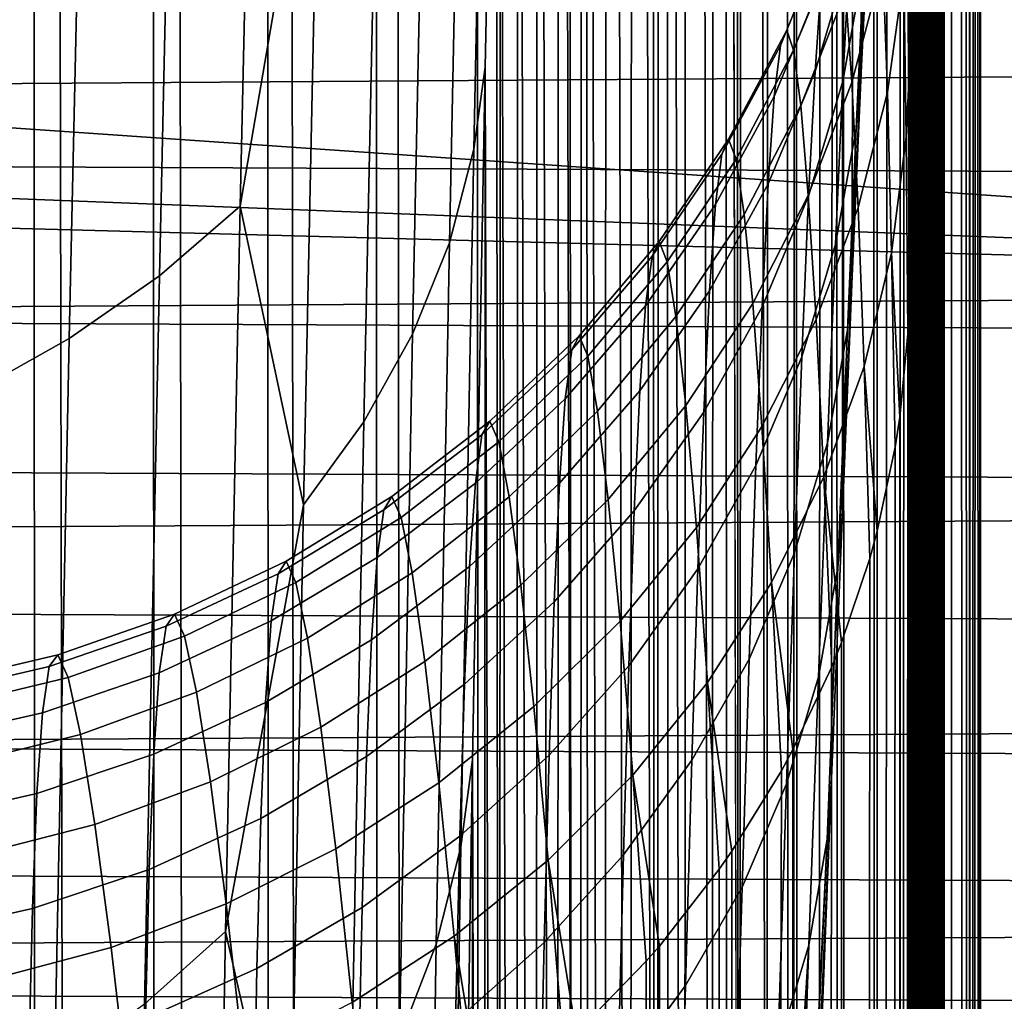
# Model space of a CAD drawing. Header units: metres. Extents: x -23 to 242, y -40 to 23.
# Tile 250 of 450: x 79.707 to 80.552, y -15.825 to -14.982. Entities that reach past the tile are written whole.
import ezdxf

# ---------------------------------------------------------------- set-up
doc = ezdxf.new("R2010")
doc.units = ezdxf.units.M
doc.layers.add('solid_10171013', color=7, linetype='CONTINUOUS')

msp = doc.modelspace()

# ---------------------------------------------------------------- linework, layer by layer
at = {"layer": 'solid_10171013'}
for points in [[(80.473358, -26.838505, 177.233963), (80.473633, 13.233708, 82.788597), (80.470436, -2.319833, 119.903572)], [(80.473358, -26.838505, 177.233963), (80.47403, -26.907482, 177.295883), (80.473633, 13.233708, 82.788597)], [(80.48716, -27.999712, 177.766479), (80.48838, -28.092628, 177.77417), (80.488602, 12.496004, 82.115112), (80.473633, 13.233708, 82.788597)], [(80.485947, -27.90748, 177.754532), (80.48716, -27.999712, 177.766479), (80.473633, 13.233708, 82.788597)], [(80.484756, -27.815712, 177.738281), (80.485947, -27.90748, 177.754532), (80.473633, 13.233708, 82.788597)], [(80.483589, -27.724918, 177.717834), (80.484756, -27.815712, 177.738281), (80.473633, 13.233708, 82.788597)], [(80.482452, -27.635296, 177.693207), (80.483589, -27.724918, 177.717834), (80.473633, 13.233708, 82.788597)], [(80.481339, -27.546728, 177.664398), (80.482452, -27.635296, 177.693207), (80.473633, 13.233708, 82.788597)], [(80.48027, -27.459793, 177.631622), (80.481339, -27.546728, 177.664398), (80.473633, 13.233708, 82.788597)], [(80.479233, -27.374546, 177.594849), (80.48027, -27.459793, 177.631622), (80.473633, 13.233708, 82.788597)], [(80.478241, -27.290997, 177.554123), (80.479233, -27.374546, 177.594849), (80.473633, 13.233708, 82.788597)], [(80.477295, -27.20966, 177.509705), (80.478241, -27.290997, 177.554123), (80.473633, 13.233708, 82.788597)], [(80.476395, -27.130451, 177.461548), (80.477295, -27.20966, 177.509705), (80.473633, 13.233708, 82.788597)], [(80.475548, -27.053511, 177.409744), (80.476395, -27.130451, 177.461548), (80.473633, 13.233708, 82.788597)], [(80.474762, -26.979246, 177.354568), (80.475548, -27.053511, 177.409744), (80.473633, 13.233708, 82.788597)], [(80.47403, -26.907482, 177.295883), (80.474762, -26.979246, 177.354568), (80.473633, 13.233708, 82.788597)], [(80.48838, -28.092628, 177.77417), (80.489616, -28.185862, 177.777573), (80.488602, 12.496004, 82.115112)], [(80.524033, -31.301031, 176.640488), (80.501549, 11.723962, 81.480972), (80.488602, 12.496004, 82.115112), (80.500587, -28.999277, 177.617523)], [(80.49942, -28.913687, 177.651596), (80.500587, -28.999277, 177.617523), (80.488602, 12.496004, 82.115112)], [(80.498245, -28.826687, 177.681656), (80.49942, -28.913687, 177.651596), (80.488602, 12.496004, 82.115112)], [(80.497047, -28.73827, 177.707733), (80.498245, -28.826687, 177.681656), (80.488602, 12.496004, 82.115112)], [(80.495827, -28.648184, 177.729889), (80.497047, -28.73827, 177.707733), (80.488602, 12.496004, 82.115112)], [(80.494591, -28.556852, 177.747986), (80.495827, -28.648184, 177.729889), (80.488602, 12.496004, 82.115112)], [(80.493355, -28.464931, 177.761795), (80.494591, -28.556852, 177.747986), (80.488602, 12.496004, 82.115112)], [(80.492111, -28.372154, 177.771347), (80.493355, -28.464931, 177.761795), (80.488602, 12.496004, 82.115112)], [(80.49086, -28.278942, 177.776627), (80.492111, -28.372154, 177.771347), (80.488602, 12.496004, 82.115112)], [(80.489616, -28.185862, 177.777573), (80.49086, -28.278942, 177.776627), (80.488602, 12.496004, 82.115112)], [(80.524033, -31.301031, 176.640488), (80.512329, 10.920298, 80.888245), (80.501549, 11.723962, 81.480972)], [(80.524033, -31.301031, 176.640488), (80.520821, 10.087074, 80.338394), (80.512329, 10.920298, 80.888245)], [(80.531853, -33.602879, 175.663422), (80.526939, 9.227629, 79.83358), (80.520821, 10.087074, 80.338394), (80.524033, -31.301031, 176.640488)], [(80.531853, -33.602879, 175.663422), (80.530624, 8.345956, 79.375381), (80.526939, 9.227629, 79.83358)], [(80.531853, -33.602879, 175.663422), (80.531853, 7.443428, 78.964386), (80.530624, 8.345956, 79.375381)], [(80.531853, -33.602879, 175.663422), (80.524033, -35.90472, 174.68634), (80.530624, 6.521384, 78.600861), (80.531853, 7.443428, 78.964386)], [(80.524033, -35.90472, 174.68634), (80.526947, 5.579792, 78.285049), (80.530624, 6.521384, 78.600861)], [(80.524033, -35.90472, 174.68634), (80.520836, 4.620024, 78.017525), (80.526947, 5.579792, 78.285049)], [(80.524033, -35.90472, 174.68634), (80.500587, -38.206478, 173.709305), (80.512344, 3.645974, 77.800095), (80.520836, 4.620024, 78.017525)], [(80.499428, -38.290234, 173.671509), (80.501572, 2.66151, 77.633659), (80.512344, 3.645974, 77.800095), (80.500587, -38.206478, 173.709305)], [(80.488403, -38.948109, 173.166931), (80.488632, 1.669143, 77.518715), (80.501572, 2.66151, 77.633659), (80.489639, -38.885769, 173.236282)], [(80.490875, -38.820438, 173.302505), (80.489639, -38.885769, 173.236282), (80.501572, 2.66151, 77.633659)], [(80.492126, -38.751904, 173.365799), (80.490875, -38.820438, 173.302505), (80.501572, 2.66151, 77.633659)], [(80.49337, -38.680618, 173.425797), (80.492126, -38.751904, 173.365799), (80.501572, 2.66151, 77.633659)], [(80.494606, -38.606903, 173.482224), (80.49337, -38.680618, 173.425797), (80.501572, 2.66151, 77.633659)], [(80.495834, -38.530533, 173.535233), (80.494606, -38.606903, 173.482224), (80.501572, 2.66151, 77.633659)], [(80.497055, -38.452137, 173.584518), (80.495834, -38.530533, 173.535233), (80.501572, 2.66151, 77.633659)], [(80.498253, -38.372116, 173.629913), (80.497055, -38.452137, 173.584518), (80.501572, 2.66151, 77.633659)], [(80.499428, -38.290234, 173.671509), (80.498253, -38.372116, 173.629913), (80.501572, 2.66151, 77.633659)], [(80.473366, -39.431545, 171.88974), (80.473671, 0.672311, 77.455803), (80.488632, 1.669143, 77.518715), (80.474037, -39.428116, 171.982407)], [(80.47477, -39.42041, 172.074829), (80.474037, -39.428116, 171.982407), (80.488632, 1.669143, 77.518715)], [(80.475563, -39.40844, 172.166626), (80.47477, -39.42041, 172.074829), (80.488632, 1.669143, 77.518715)], [(80.47641, -39.392189, 172.258026), (80.475563, -39.40844, 172.166626), (80.488632, 1.669143, 77.518715)], [(80.47731, -39.371738, 172.348511), (80.47641, -39.392189, 172.258026), (80.488632, 1.669143, 77.518715)], [(80.478256, -39.347092, 172.437912), (80.47731, -39.371738, 172.348511), (80.488632, 1.669143, 77.518715)], [(80.479248, -39.318253, 172.526337), (80.478256, -39.347092, 172.437912), (80.488632, 1.669143, 77.518715)], [(80.480286, -39.2854, 172.61322), (80.479248, -39.318253, 172.526337), (80.488632, 1.669143, 77.518715)], [(80.481361, -39.248531, 172.698486), (80.480286, -39.2854, 172.61322), (80.488632, 1.669143, 77.518715)], [(80.482475, -39.207676, 172.782135), (80.481361, -39.248531, 172.698486), (80.488632, 1.669143, 77.518715)], [(80.483612, -39.16309, 172.863632), (80.482475, -39.207676, 172.782135), (80.488632, 1.669143, 77.518715)], [(80.484779, -39.1147, 172.943054), (80.483612, -39.16309, 172.863632), (80.488632, 1.669143, 77.518715)], [(80.48597, -39.06263, 173.020264), (80.484779, -39.1147, 172.943054), (80.488632, 1.669143, 77.518715)], [(80.487175, -39.007149, 173.094818), (80.48597, -39.06263, 173.020264), (80.488632, 1.669143, 77.518715)], [(80.488403, -38.948109, 173.166931), (80.487175, -39.007149, 173.094818), (80.488632, 1.669143, 77.518715)], [(80.470169, -15.041309, 113.957146), (80.469368, -14.889658, 113.483879), (80.473671, 0.672311, 77.455803)], [(80.470436, -15.223736, 114.426491), (80.470169, -15.041309, 113.957146), (80.473671, 0.672311, 77.455803)], [(80.470436, -39.273312, 171.08374), (80.470436, -15.223736, 114.426491), (80.473671, 0.672311, 77.455803)], [(80.470474, -39.306992, 171.16835), (80.470436, -39.273312, 171.08374), (80.473671, 0.672311, 77.455803)], [(80.470581, -39.336723, 171.25441), (80.470474, -39.306992, 171.16835), (80.473671, 0.672311, 77.455803)], [(80.470764, -39.362507, 171.341904), (80.470581, -39.336723, 171.25441), (80.473671, 0.672311, 77.455803)], [(80.471024, -39.384434, 171.431107), (80.470764, -39.362507, 171.341904), (80.473671, 0.672311, 77.455803)], [(80.471352, -39.402355, 171.521591), (80.471024, -39.384434, 171.431107), (80.473671, 0.672311, 77.455803)], [(80.471748, -39.416016, 171.612717), (80.471352, -39.402355, 171.521591), (80.473671, 0.672311, 77.455803)], [(80.472221, -39.425461, 171.704742), (80.471748, -39.416016, 171.612717), (80.473671, 0.672311, 77.455803)], [(80.472763, -39.430664, 171.797272), (80.472221, -39.425461, 171.704742), (80.473671, 0.672311, 77.455803)], [(80.473366, -39.431545, 171.88974), (80.472763, -39.430664, 171.797272), (80.473671, 0.672311, 77.455803)], [(80.4133, -15.404615, 107.868614), (80.418396, -2.317938, 77.57959), (80.438362, -1.323509, 77.486214), (80.421829, -15.202173, 108.305214)], [(80.429558, -15.027702, 108.752167), (80.421829, -15.202173, 108.305214), (80.438362, -1.323509, 77.486214)], [(80.436508, -14.881568, 109.208), (80.429558, -15.027702, 108.752167), (80.438362, -1.323509, 77.486214)], [(79.612473, -1.42477, 120.283501), (79.660095, -25.481823, 176.937881), (79.722046, -25.494719, 176.932404), (79.716583, -1.443744, 120.275452)], [(79.716583, -1.443744, 120.275452), (79.761795, -25.505035, 176.928024), (79.82515, -25.524942, 176.919571), (79.817924, -1.472767, 120.26313)], [(79.716583, -1.443744, 120.275452), (79.722046, -25.494719, 176.932404), (79.761795, -25.505035, 176.928024)], [(79.817924, -1.472767, 120.26313), (79.82515, -25.524942, 176.919571), (79.860291, -25.537916, 176.914062), (79.82515, -1.475259, 120.26207)], [(79.82515, -1.475259, 120.26207), (79.860291, -25.537916, 176.914062), (79.924095, -25.565245, 176.902466), (79.915352, -1.511513, 120.246681)], [(79.915352, -1.511513, 120.246681), (79.924095, -25.565245, 176.902466), (79.954514, -25.580105, 176.896164), (79.924095, -1.515561, 120.244965)], [(79.924095, -1.515561, 120.244965), (79.954514, -25.580105, 176.896164), (80.017738, -25.615152, 176.881287), (80.007767, -1.559545, 120.226295)], [(80.007767, -1.559545, 120.226295), (80.017738, -25.615152, 176.881287), (80.043427, -25.631134, 176.874496), (80.017738, -1.565468, 120.223778)], [(80.017738, -1.565468, 120.223778), (80.043427, -25.631134, 176.874496), (80.104973, -25.67408, 176.856277), (80.094131, -1.616322, 120.202194)], [(80.094131, -1.616322, 120.202194), (80.104973, -25.67408, 176.856277), (80.126045, -25.690449, 176.849319), (80.104973, -1.624396, 120.198769)], [(80.104973, -1.624396, 120.198769), (80.126045, -25.690449, 176.849319), (80.184784, -25.741339, 176.827728), (80.173477, -1.681206, 120.174652)], [(80.173477, -1.681206, 120.174652), (80.184784, -25.741339, 176.827728), (80.201469, -25.757395, 176.820908), (80.184784, -1.691656, 120.170219)], [(80.184784, -1.691656, 120.170219), (80.201469, -25.757395, 176.820908), (80.256226, -25.816143, 176.795975), (80.244904, -1.753464, 120.143982)], [(80.244904, -1.753464, 120.143982), (80.256226, -25.816143, 176.795975), (80.268867, -25.831238, 176.789566), (80.256233, -1.766459, 120.138466)], [(80.256233, -1.766459, 120.138466), (80.268867, -25.831238, 176.789566), (80.318474, -25.897614, 176.761383), (80.30761, -1.832284, 120.110519)], [(80.30761, -1.832284, 120.110519), (80.318474, -25.897614, 176.761383), (80.327507, -25.911167, 176.75563), (80.318474, -1.847931, 120.103882)], [(80.318474, -1.847931, 120.103882), (80.327507, -25.911167, 176.75563), (80.370796, -25.9848, 176.72438), (80.360886, -1.916777, 120.074661)], [(80.360886, -1.916777, 120.074661), (80.370796, -25.9848, 176.72438), (80.37674, -25.996304, 176.719498), (80.370796, -1.935116, 120.066872)], [(80.370796, -1.935116, 120.066872), (80.37674, -25.996304, 176.719498), (80.412575, -26.076677, 176.685379), (80.404137, -2.005991, 120.036789)], [(80.404137, -2.005991, 120.036789), (80.412575, -26.076677, 176.685379), (80.416016, -26.085716, 176.681549), (80.412575, -2.026994, 120.02787)], [(80.412575, -2.026994, 120.02787), (80.416016, -26.085716, 176.681549), (80.443329, -26.172174, 176.644836), (80.436867, -2.098923, 119.997345)], [(80.443329, -2.12249, 119.987335), (80.436867, -2.098923, 119.997345), (80.443329, -26.172174, 176.644836)], [(80.458717, -2.194524, 119.956764), (80.443329, -2.12249, 119.987335), (80.443329, -26.172174, 176.644836), (80.444923, -26.178421, 176.642197)], [(80.462692, -2.220486, 119.94574), (80.458717, -2.194524, 119.956764), (80.444923, -26.178421, 176.642197), (80.463127, -26.273401, 176.601868)], [(80.469437, -2.291718, 119.915504), (80.462692, -2.220486, 119.94574), (80.463127, -26.273401, 176.601868)], [(80.463127, -26.273401, 176.601868), (80.470436, -26.369516, 176.561081), (80.470436, -2.319833, 119.903572), (80.469437, -2.291718, 119.915504)], [(80.393791, -15.888473, 107.036148), (80.397171, -3.305699, 77.724709), (80.418396, -2.317938, 77.57959), (80.403969, -15.633412, 107.445526)], [(80.4133, -15.404615, 107.868614), (80.403969, -15.633412, 107.445526), (80.418396, -2.317938, 77.57959)], [(80.470474, -26.406893, 176.64389), (80.470436, -2.319833, 119.903572), (80.470436, -26.369516, 176.561081)], [(80.472755, -26.772686, 177.169098), (80.473358, -26.838505, 177.233963), (80.470436, -2.319833, 119.903572)], [(80.472214, -26.709829, 177.101105), (80.472755, -26.772686, 177.169098), (80.470436, -2.319833, 119.903572)], [(80.471748, -26.650282, 177.030411), (80.472214, -26.709829, 177.101105), (80.470436, -2.319833, 119.903572)], [(80.471344, -26.594322, 176.957352), (80.471748, -26.650282, 177.030411), (80.470436, -2.319833, 119.903572)], [(80.471024, -26.541796, 176.881699), (80.471344, -26.594322, 176.957352), (80.470436, -2.319833, 119.903572)], [(80.470764, -26.492977, 176.804077), (80.471024, -26.541796, 176.881699), (80.470436, -2.319833, 119.903572)], [(80.470581, -26.448044, 176.724884), (80.470764, -26.492977, 176.804077), (80.470436, -2.319833, 119.903572)], [(80.470474, -26.406893, 176.64389), (80.470581, -26.448044, 176.724884), (80.470436, -2.319833, 119.903572)], [(80.371574, -16.416447, 106.197578), (80.374931, -4.284589, 77.921211), (80.397171, -3.305699, 77.724709), (80.393791, -15.888473, 107.036148)], [(80.348595, -16.900896, 105.331238), (80.351898, -5.251862, 78.168663), (80.374931, -4.284589, 77.921211), (80.371574, -16.416447, 106.197578)], [(80.348595, -16.900896, 105.331238), (80.328362, -6.204229, 78.466103), (80.351898, -5.251862, 78.168663)], [(80.32505, -17.341007, 104.438385), (80.30455, -7.139632, 78.812836), (80.328362, -6.204229, 78.466103)], [(80.348595, -16.900896, 105.331238), (80.32505, -17.341007, 104.438385), (80.328362, -6.204229, 78.466103)], [(80.301247, -17.734333, 103.522552), (80.280724, -8.055639, 79.208069), (80.30455, -7.139632, 78.812836)], [(80.32505, -17.341007, 104.438385), (80.301247, -17.734333, 103.522552), (80.30455, -7.139632, 78.812836)], [(80.277458, -18.079292, 102.587418), (80.257164, -8.949076, 79.650299), (80.280724, -8.055639, 79.208069)], [(80.301247, -17.734333, 103.522552), (80.277458, -18.079292, 102.587418), (80.280724, -8.055639, 79.208069)], [(80.253952, -18.374996, 101.63533), (80.234116, -9.817985, 80.138512), (80.257164, -8.949076, 79.650299)], [(80.277458, -18.079292, 102.587418), (80.253952, -18.374996, 101.63533), (80.257164, -8.949076, 79.650299)], [(80.231003, -18.62035, 100.66954), (80.21183, -10.660159, 80.671532), (80.234116, -9.817985, 80.138512)], [(80.253952, -18.374996, 101.63533), (80.231003, -18.62035, 100.66954), (80.234116, -9.817985, 80.138512)], [(80.208855, -18.814779, 99.692978), (80.190552, -11.472683, 81.247398), (80.21183, -10.660159, 80.671532)], [(80.231003, -18.62035, 100.66954), (80.208855, -18.814779, 99.692978), (80.21183, -10.660159, 80.671532)], [(80.187744, -18.957922, 98.707649), (80.170517, -12.253778, 81.864769), (80.190552, -11.472683, 81.247398)], [(80.208855, -18.814779, 99.692978), (80.187744, -18.957922, 98.707649), (80.190552, -11.472683, 81.247398)], [(80.167892, -19.049305, 97.716072), (80.151939, -13.001527, 82.522202), (80.170517, -12.253778, 81.864769)], [(80.187744, -18.957922, 98.707649), (80.167892, -19.049305, 97.716072), (80.170517, -12.253778, 81.864769)], [(80.149529, -19.088709, 96.721725), (80.135017, -13.713348, 83.217308), (80.151939, -13.001527, 82.522202)], [(80.167892, -19.049305, 97.716072), (80.149529, -19.088709, 96.721725), (80.151939, -13.001527, 82.522202)], [(77.699768, -13.155432, 278.610291), (77.525085, -14.146414, 278.324738), (80.900841, -15.028711, 278.676392), (81.462616, -14.142085, 279.021484)], [(80.132851, -19.076099, 95.726791), (80.119942, -14.387682, 83.948456), (80.135017, -13.713348, 83.217308)], [(80.149529, -19.088709, 96.721725), (80.132851, -19.076099, 95.726791), (80.135017, -13.713348, 83.217308)], [(77.525085, -14.146414, 278.324738), (79.198227, -15.040302, 278.369446), (80.900841, -15.028711, 278.676392)], [(80.110245, -14.453369, 83.865311), (80.119942, -14.387682, 83.948456), (80.106865, -15.022925, 84.713982), (80.096977, -15.093171, 84.634789)], [(80.118034, -19.011438, 94.733955), (80.106865, -15.022925, 84.713982), (80.119942, -14.387682, 83.948456)], [(80.132851, -19.076099, 95.726791), (80.118034, -19.011438, 94.733955), (80.119942, -14.387682, 83.948456)], [(80.075996, -15.173677, 84.571098), (80.089401, -14.530434, 83.797455), (80.110245, -14.453369, 83.865311), (80.096977, -15.093171, 84.634789)], [(79.827065, -15.201815, 83.889488), (79.841866, -14.53682, 83.129837), (79.911224, -14.479767, 83.1838), (79.896545, -15.142066, 83.940285)], [(79.896545, -15.142066, 83.940285), (79.911224, -14.479767, 83.1838), (79.964615, -14.745388, 83.606918)], [(80.044395, -15.251936, 84.50901), (80.057938, -14.605334, 83.731285), (80.089401, -14.530434, 83.797455), (80.075996, -15.173677, 84.571098)], [(79.749763, -15.255573, 83.843521), (79.764664, -14.588138, 83.081001), (79.841866, -14.53682, 83.129837), (79.827065, -15.201815, 83.889488)], [(79.665482, -15.302751, 83.80291), (79.680481, -14.633153, 83.037827), (79.764664, -14.588138, 83.081001), (79.749763, -15.255573, 83.843521)], [(80.00251, -15.327089, 84.449211), (80.01619, -14.677249, 83.667542), (80.057938, -14.605334, 83.731285), (80.044395, -15.251936, 84.50901)], [(79.950813, -15.39831, 84.392349), (79.964615, -14.745388, 83.606918), (80.01619, -14.677249, 83.667542), (80.00251, -15.327089, 84.449211)], [(79.896545, -15.142066, 83.940285), (79.964615, -14.745388, 83.606918), (79.950813, -15.39831, 84.392349)], [(80.419388, -14.926392, 109.922379), (80.413597, -15.034851, 109.43206), (80.43187, -14.933728, 109.405472), (80.437935, -14.823756, 109.902672)], [(80.452003, -15.044113, 113.410995), (80.448013, -14.935354, 112.919128), (80.463585, -14.832687, 112.941116), (80.466187, -14.94289, 113.439613)], [(80.395164, -14.950643, 110.430984), (80.38987, -15.026493, 109.941734), (80.419388, -14.926392, 109.922379), (80.424774, -14.849487, 110.418434)], [(80.421402, -15.035836, 112.897644), (80.416039, -14.957861, 112.407455), (80.443756, -14.856476, 112.422256), (80.448013, -14.935354, 112.919128)], [(80.42514, -15.075388, 108.9161), (80.429558, -15.027702, 108.752167), (80.436508, -14.881568, 109.208)], [(80.43187, -14.933728, 109.405472), (80.42514, -15.075388, 108.9161), (80.436508, -14.881568, 109.208)], [(80.466187, -14.94289, 113.439613), (80.469368, -14.889658, 113.483879), (80.470169, -15.041309, 113.957146), (80.46817, -15.08277, 113.93132)], [(80.365715, -14.990913, 111.417885), (80.360222, -15.004118, 110.929581), (80.400352, -14.906013, 110.923996), (80.405525, -14.892521, 111.418938)], [(80.371498, -15.008259, 111.906326), (80.365715, -14.990913, 111.417885), (80.405525, -14.892521, 111.418938), (80.410736, -14.909933, 111.913994)], [(80.360222, -15.004118, 110.929581), (80.354919, -15.0481, 110.443192), (80.395164, -14.950643, 110.430984), (80.400352, -14.906013, 110.923996)], [(80.377609, -15.055775, 112.393211), (80.371498, -15.008259, 111.906326), (80.410736, -14.909933, 111.913994), (80.416039, -14.957861, 112.407455)], [(80.38987, -15.026493, 109.941734), (80.384354, -15.133493, 109.458153), (80.413597, -15.034851, 109.43206), (80.419388, -14.926392, 109.922379)], [(80.413597, -15.034851, 109.43206), (80.407318, -15.17457, 108.94944), (80.42514, -15.075388, 108.9161), (80.43187, -14.933728, 109.405472)], [(80.42675, -15.143327, 113.382965), (80.421402, -15.035836, 112.897644), (80.448013, -14.935354, 112.919128), (80.452003, -15.044113, 113.410995)], [(80.455627, -15.182169, 113.896263), (80.452003, -15.044113, 113.410995), (80.466187, -14.94289, 113.439613), (80.46817, -15.08277, 113.93132)], [(80.354919, -15.0481, 110.443192), (80.349709, -15.122933, 109.960526), (80.38987, -15.026493, 109.941734), (80.395164, -14.950643, 110.430984)], [(80.384041, -15.133002, 112.876915), (80.377609, -15.055775, 112.393211), (80.416039, -14.957861, 112.407455), (80.421402, -15.035836, 112.897644)], [(78.185951, -15.101602, 261.345306), (78.240204, -14.961019, 261.034363), (81.017242, -14.973177, 261.553101), (80.963135, -15.113918, 261.863342)], [(80.315712, -15.084535, 111.416969), (80.309898, -15.097418, 110.93499), (80.360222, -15.004118, 110.929581), (80.365715, -14.990913, 111.417885)], [(80.322029, -15.10189, 111.899094), (80.315712, -15.084535, 111.416969), (80.365715, -14.990913, 111.417885), (80.371498, -15.008259, 111.906326)], [(80.309898, -15.097418, 110.93499), (80.304497, -15.140759, 110.454918), (80.354919, -15.0481, 110.443192), (80.360222, -15.004118, 110.929581)], [(80.328918, -15.149116, 112.379692), (80.322029, -15.10189, 111.899094), (80.371498, -15.008259, 111.906326), (80.377609, -15.055775, 112.393211)], [(80.096977, -15.093171, 84.634789), (80.106865, -15.022925, 84.713982), (80.095947, -15.616889, 85.511162), (80.085876, -15.691842, 85.436653)], [(80.105255, -18.895056, 93.746544), (80.095947, -15.616889, 85.511162), (80.106865, -15.022925, 84.713982)], [(80.118034, -19.011438, 94.733955), (80.105255, -18.895056, 93.746544), (80.106865, -15.022925, 84.713982)], [(80.349709, -15.122933, 109.960526), (80.34446, -15.228544, 109.483452), (80.384354, -15.133493, 109.458153), (80.38987, -15.026493, 109.941734)], [(81.738625, -15.21558, 278.762207), (80.900841, -15.028711, 278.676392), (79.198227, -15.040302, 278.369446)], [(80.384354, -15.133493, 109.458153), (80.378517, -15.271351, 108.982155), (80.407318, -15.17457, 108.94944), (80.413597, -15.034851, 109.43206)], [(80.417679, -15.248305, 108.436523), (80.421829, -15.202173, 108.305214), (80.429558, -15.027702, 108.752167)], [(80.42514, -15.075388, 108.9161), (80.417679, -15.248305, 108.436523), (80.429558, -15.027702, 108.752167)], [(81.738625, -15.21558, 278.762207), (79.198227, -15.040302, 278.369446), (77.544098, -15.050838, 278.070862)], [(80.390717, -15.239412, 113.35585), (80.384041, -15.133002, 112.876915), (80.421402, -15.035836, 112.897644), (80.42675, -15.143327, 113.382965)], [(80.469444, -15.251697, 114.414619), (80.46817, -15.08277, 113.93132), (80.470169, -15.041309, 113.957146), (80.470436, -15.223736, 114.426491)], [(81.738625, -15.21558, 278.762207), (77.544098, -15.050838, 278.070862), (75.933647, -15.060174, 277.779755)], [(80.304497, -15.140759, 110.454918), (80.299362, -15.214625, 109.978531), (80.349709, -15.122933, 109.960526), (80.354919, -15.0481, 110.443192)], [(80.431976, -15.279757, 113.861855), (80.42675, -15.143327, 113.382965), (80.452003, -15.044113, 113.410995), (80.455627, -15.182169, 113.896263)], [(81.738625, -15.21558, 278.762207), (75.933647, -15.060174, 277.779755), (75.138901, -15.256425, 277.568237)], [(80.336365, -15.225757, 112.857162), (80.328918, -15.149116, 112.379692), (80.377609, -15.055775, 112.393211), (80.384041, -15.133002, 112.876915)], [(80.407318, -15.17457, 108.94944), (80.400459, -15.34513, 108.476463), (80.417679, -15.248305, 108.436523), (80.42514, -15.075388, 108.9161)], [(80.256058, -15.172328, 111.416199), (80.249954, -15.184861, 110.940178), (80.309898, -15.097418, 110.93499), (80.315712, -15.084535, 111.416969)], [(80.262878, -15.189771, 111.89238), (80.256058, -15.172328, 111.416199), (80.315712, -15.084535, 111.416969), (80.322029, -15.10189, 111.899094)], [(80.462692, -15.323084, 114.384315), (80.455627, -15.182169, 113.896263), (80.46817, -15.08277, 113.93132), (80.469444, -15.251697, 114.414619)], [(80.064781, -15.775571, 85.377304), (80.075996, -15.173677, 84.571098), (80.096977, -15.093171, 84.634789), (80.085876, -15.691842, 85.436653)], [(78.131248, -15.235755, 261.658783), (78.185951, -15.101602, 261.345306), (80.963135, -15.113918, 261.863342), (80.908562, -15.248185, 262.176208)], [(80.249954, -15.184861, 110.940178), (80.244453, -15.227579, 110.466034), (80.304497, -15.140759, 110.454918), (80.309898, -15.097418, 110.93499)], [(80.2705, -15.23683, 112.36705), (80.262878, -15.189771, 111.89238), (80.322029, -15.10189, 111.899094), (80.328918, -15.149116, 112.379692)], [(80.299362, -15.214625, 109.978531), (80.294365, -15.318933, 109.507683), (80.34446, -15.228544, 109.483452), (80.349709, -15.122933, 109.960526)], [(80.344299, -15.331288, 113.329948), (80.336365, -15.225757, 112.857162), (80.384041, -15.133002, 112.876915), (80.390717, -15.239412, 113.35585)], [(80.34446, -15.228544, 109.483452), (80.339043, -15.364638, 109.01387), (80.378517, -15.271351, 108.982155), (80.384354, -15.133493, 109.458153)], [(79.814392, -15.827038, 84.68219), (79.827065, -15.201815, 83.889488), (79.896545, -15.142066, 83.940285), (79.883972, -15.76475, 84.729698)], [(79.883972, -15.76475, 84.729698), (79.896545, -15.142066, 83.940285), (79.950813, -15.39831, 84.392349)], [(80.244453, -15.227579, 110.466034), (80.239395, -15.300537, 109.995552), (80.299362, -15.214625, 109.978531), (80.304497, -15.140759, 110.454918)], [(80.397491, -15.374435, 113.828491), (80.390717, -15.239412, 113.35585), (80.42675, -15.143327, 113.382965), (80.431976, -15.279757, 113.861855)], [(80.278908, -15.313055, 112.838615), (80.2705, -15.23683, 112.36705), (80.328918, -15.149116, 112.379692), (80.336365, -15.225757, 112.857162)], [(80.033058, -15.856975, 85.319466), (80.044395, -15.251936, 84.50901), (80.075996, -15.173677, 84.571098), (80.064781, -15.775571, 85.377304)], [(80.187439, -15.253306, 111.415588), (80.181068, -15.265463, 110.945068), (80.249954, -15.184861, 110.940178), (80.256058, -15.172328, 111.416199)], [(80.194725, -15.270912, 111.886261), (80.187439, -15.253306, 111.415588), (80.256058, -15.172328, 111.416199), (80.262878, -15.189771, 111.89238)], [(80.378517, -15.271351, 108.982155), (80.372238, -15.43965, 108.515656), (80.400459, -15.34513, 108.476463), (80.407318, -15.17457, 108.94944)], [(80.181068, -15.265463, 110.945068), (80.175468, -15.30758, 110.476418), (80.244453, -15.227579, 110.466034), (80.249954, -15.184861, 110.940178)], [(80.443329, -15.42108, 114.34272), (80.431976, -15.279757, 113.861855), (80.455627, -15.182169, 113.896263), (80.45874, -15.348904, 114.37336)], [(80.462692, -15.323084, 114.384315), (80.45874, -15.348904, 114.37336), (80.455627, -15.182169, 113.896263)], [(80.203018, -15.317931, 112.355415), (80.194725, -15.270912, 111.886261), (80.262878, -15.189771, 111.89238), (80.2705, -15.23683, 112.36705)], [(79.737, -15.883098, 84.639229), (79.749763, -15.255573, 83.843521), (79.827065, -15.201815, 83.889488), (79.814392, -15.827038, 84.68219)], [(80.409409, -15.451891, 107.968597), (80.4133, -15.404615, 107.868614), (80.421829, -15.202173, 108.305214)], [(80.417679, -15.248305, 108.436523), (80.409409, -15.451891, 107.968597), (80.421829, -15.202173, 108.305214)], [(81.738625, -15.21558, 278.762207), (75.138901, -15.256425, 277.568237), (75.153854, -15.444606, 277.48587), (81.753006, -15.404969, 278.682617)], [(80.239395, -15.300537, 109.995552), (80.234634, -15.40364, 109.530556), (80.294365, -15.318933, 109.507683), (80.299362, -15.214625, 109.978531)], [(80.175468, -15.30758, 110.476418), (80.170486, -15.3797, 110.011398), (80.239395, -15.300537, 109.995552), (80.244453, -15.227579, 110.466034)], [(80.288025, -15.417918, 113.305557), (80.278908, -15.313055, 112.838615), (80.336365, -15.225757, 112.857162), (80.344299, -15.331288, 113.329948)], [(80.294365, -15.318933, 109.507683), (80.289352, -15.453382, 109.044228), (80.339043, -15.364638, 109.01387), (80.34446, -15.228544, 109.483452)], [(80.469444, -15.251697, 114.414619), (80.470436, -15.223736, 114.426491), (80.470436, -39.273312, 171.08374), (80.462692, -39.372662, 171.041565)], [(78.076118, -15.363525, 261.97467), (78.131248, -15.235755, 261.658783), (80.908562, -15.248185, 262.176208), (80.853554, -15.376029, 262.491486)], [(80.212311, -15.393913, 112.821487), (80.203018, -15.317931, 112.355415), (80.2705, -15.23683, 112.36705), (80.278908, -15.313055, 112.838615)], [(80.352562, -15.465137, 113.796539), (80.344299, -15.331288, 113.329948), (80.390717, -15.239412, 113.35585), (80.397491, -15.374435, 113.828491)], [(79.991066, -15.935162, 85.263771), (80.00251, -15.327089, 84.449211), (80.044395, -15.251936, 84.50901), (80.033058, -15.856975, 85.319466)], [(80.110626, -15.326556, 111.415146), (80.104004, -15.338315, 110.949623), (80.181068, -15.265463, 110.945068), (80.187439, -15.253306, 111.415588)], [(80.118332, -15.344399, 111.880798), (80.110626, -15.326556, 111.415146), (80.187439, -15.253306, 111.415588), (80.194725, -15.270912, 111.886261)], [(80.400459, -15.34513, 108.476463), (80.392929, -15.545949, 108.014938), (80.409409, -15.451891, 107.968597), (80.417679, -15.248305, 108.436523)], [(80.462692, -39.372662, 171.041565), (80.462692, -15.323084, 114.384315), (80.469444, -15.251697, 114.414619)], [(79.652641, -15.932314, 84.601288), (79.665482, -15.302751, 83.80291), (79.749763, -15.255573, 83.843521), (79.737, -15.883098, 84.639229)], [(80.104004, -15.338315, 110.949623), (80.098328, -15.379861, 110.485947), (80.175468, -15.30758, 110.476418), (80.181068, -15.265463, 110.945068)], [(80.127228, -15.391504, 112.34494), (80.118332, -15.344399, 111.880798), (80.194725, -15.270912, 111.886261), (80.203018, -15.317931, 112.355415)], [(80.339043, -15.364638, 109.01387), (80.333328, -15.530801, 108.553658), (80.372238, -15.43965, 108.515656), (80.378517, -15.271351, 108.982155)], [(80.412575, -15.516577, 114.302185), (80.397491, -15.374435, 113.828491), (80.431976, -15.279757, 113.861855), (80.436905, -15.44452, 114.332771)], [(80.443329, -15.42108, 114.34272), (80.436905, -15.44452, 114.332771), (80.431976, -15.279757, 113.861855)], [(80.170486, -15.3797, 110.011398), (80.165939, -15.481712, 109.551826), (80.234634, -15.40364, 109.530556), (80.239395, -15.300537, 109.995552)], [(80.098328, -15.379861, 110.485947), (80.093407, -15.451221, 110.025887), (80.170486, -15.3797, 110.011398), (80.175468, -15.30758, 110.476418)], [(80.222534, -15.498327, 113.282944), (80.212311, -15.393913, 112.821487), (80.278908, -15.313055, 112.838615), (80.288025, -15.417918, 113.305557)], [(80.137329, -15.467421, 112.805969), (80.127228, -15.391504, 112.34494), (80.203018, -15.317931, 112.355415), (80.212311, -15.393913, 112.821487)], [(80.234634, -15.40364, 109.530556), (80.229996, -15.536581, 109.072891), (80.289352, -15.453382, 109.044228), (80.294365, -15.318933, 109.507683)], [(79.939262, -16.009272, 85.210838), (79.950813, -15.39831, 84.392349), (80.00251, -15.327089, 84.449211), (79.991066, -15.935162, 85.263771)], [(80.026474, -15.391253, 111.414871), (80.019646, -15.402596, 110.953781), (80.104004, -15.338315, 110.949623), (80.110626, -15.326556, 111.415146)], [(80.034554, -15.409406, 111.876068), (80.026474, -15.391253, 111.414871), (80.110626, -15.326556, 111.415146), (80.118332, -15.344399, 111.880798)], [(80.462692, -39.372662, 171.041565), (80.444923, -39.464409, 171.002625), (80.45874, -15.348904, 114.37336), (80.462692, -15.323084, 114.384315)], [(80.019646, -15.402596, 110.953781), (80.013893, -15.443608, 110.494522), (80.098328, -15.379861, 110.485947), (80.104004, -15.338315, 110.949623)], [(80.297691, -15.550841, 113.766357), (80.288025, -15.417918, 113.305557), (80.344299, -15.331288, 113.329948), (80.352562, -15.465137, 113.796539)], [(80.043991, -15.456721, 112.335716), (80.034554, -15.409406, 111.876068), (80.118332, -15.344399, 111.880798), (80.127228, -15.391504, 112.34494)], [(80.372238, -15.43965, 108.515656), (80.365417, -15.637817, 108.06044), (80.392929, -15.545949, 108.014938), (80.400459, -15.34513, 108.476463)], [(80.444923, -39.464409, 171.002625), (80.443329, -39.470654, 170.999969), (80.443329, -15.42108, 114.34272), (80.45874, -15.348904, 114.37336)], [(78.020592, -15.484959, 262.292755), (78.076118, -15.363525, 261.97467), (80.853554, -15.376029, 262.491486), (80.798134, -15.4975, 262.809052)], [(80.289352, -15.453382, 109.044228), (80.284172, -15.617556, 108.590042), (80.333328, -15.530801, 108.553658), (80.339043, -15.364638, 109.01387)], [(80.013893, -15.443608, 110.494522), (80.009033, -15.514297, 110.038864), (80.093407, -15.451221, 110.025887), (80.098328, -15.379861, 110.485947)], [(80.093407, -15.451221, 110.025887), (80.089058, -15.55227, 109.571251), (80.165939, -15.481712, 109.551826), (80.170486, -15.3797, 110.011398)], [(80.370796, -15.608456, 114.263184), (80.352562, -15.465137, 113.796539), (80.397491, -15.374435, 113.828491), (80.404182, -15.537466, 114.29332)], [(80.412575, -15.516577, 114.302185), (80.404182, -15.537466, 114.29332), (80.397491, -15.374435, 113.828491)], [(79.883972, -15.76475, 84.729698), (79.950813, -15.39831, 84.392349), (79.939262, -16.009272, 85.210838)], [(79.935944, -15.446667, 111.414764), (79.928925, -15.457583, 110.957489), (80.019646, -15.402596, 110.953781), (80.026474, -15.391253, 111.414871)], [(79.944344, -15.465197, 111.872116), (79.935944, -15.446667, 111.414764), (80.026474, -15.391253, 111.414871), (80.034554, -15.409406, 111.876068)], [(80.05481, -15.532749, 112.792229), (80.043991, -15.456721, 112.335716), (80.127228, -15.391504, 112.34494), (80.137329, -15.467421, 112.805969)], [(80.148552, -15.571609, 113.262367), (80.137329, -15.467421, 112.805969), (80.212311, -15.393913, 112.821487), (80.222534, -15.498327, 113.282944)], [(81.753006, -15.404969, 278.682617), (75.153854, -15.444606, 277.48587), (75.171555, -15.626075, 277.388092), (81.770119, -15.587881, 278.587524)], [(79.928925, -15.457583, 110.957489), (79.923111, -15.498102, 110.502037), (80.013893, -15.443608, 110.494522), (80.019646, -15.402596, 110.953781)], [(80.165939, -15.481712, 109.551826), (80.161652, -15.6133, 109.099533), (80.229996, -15.536581, 109.072891), (80.234634, -15.40364, 109.530556)], [(80.409409, -15.451891, 107.968597), (80.400276, -15.685364, 107.514244), (80.403969, -15.633412, 107.445526), (80.4133, -15.404615, 107.868614)], [(79.954247, -15.512847, 112.327873), (79.944344, -15.465197, 111.872116), (80.034554, -15.409406, 111.876068), (80.043991, -15.456721, 112.335716)], [(80.233498, -15.630581, 113.738297), (80.222534, -15.498327, 113.282944), (80.288025, -15.417918, 113.305557), (80.297691, -15.550841, 113.766357)], [(80.443329, -39.470654, 170.999969), (80.416016, -39.557114, 170.963272), (80.436905, -15.44452, 114.332771), (80.443329, -15.42108, 114.34272)], [(80.333328, -15.530801, 108.553658), (80.327209, -15.726462, 108.104576), (80.365417, -15.637817, 108.06044), (80.372238, -15.43965, 108.515656)], [(79.84005, -15.492175, 111.414833), (79.832886, -15.502656, 110.960724), (79.928925, -15.457583, 110.957489), (79.935944, -15.446667, 111.414764)], [(79.848709, -15.511145, 111.868988), (79.84005, -15.492175, 111.414833), (79.935944, -15.446667, 111.414764), (79.944344, -15.465197, 111.872116)], [(79.923111, -15.498102, 110.502037), (79.918304, -15.568214, 110.050171), (80.009033, -15.514297, 110.038864), (80.013893, -15.443608, 110.494522)], [(80.416016, -39.557114, 170.963272), (80.412575, -39.566151, 170.959442), (80.412575, -15.516577, 114.302185), (80.436905, -15.44452, 114.332771)], [(79.965675, -15.589163, 112.780418), (79.954247, -15.512847, 112.327873), (80.043991, -15.456721, 112.335716), (80.05481, -15.532749, 112.792229)], [(80.009033, -15.514297, 110.038864), (80.004852, -15.614517, 109.588608), (80.089058, -15.55227, 109.571251), (80.093407, -15.451221, 110.025887)], [(80.229996, -15.536581, 109.072891), (80.225327, -15.698936, 108.624405), (80.284172, -15.617556, 108.590042), (80.289352, -15.453382, 109.044228)], [(80.392929, -15.545949, 108.014938), (80.384644, -15.776262, 107.566772), (80.400276, -15.685364, 107.514244), (80.409409, -15.451891, 107.968597)], [(79.832886, -15.502656, 110.960724), (79.827019, -15.542729, 110.508408), (79.923111, -15.498102, 110.502037), (79.928925, -15.457583, 110.957489)], [(79.858994, -15.559249, 112.32148), (79.848709, -15.511145, 111.868988), (79.944344, -15.465197, 111.872116), (79.954247, -15.512847, 112.327873)], [(80.318474, -15.695642, 114.226173), (80.297691, -15.550841, 113.766357), (80.352562, -15.465137, 113.796539), (80.360939, -15.626697, 114.25544)], [(80.370796, -15.608456, 114.263184), (80.360939, -15.626697, 114.25544), (80.352562, -15.465137, 113.796539)], [(80.066925, -15.636937, 113.244064), (80.05481, -15.532749, 112.792229), (80.137329, -15.467421, 112.805969), (80.148552, -15.571609, 113.262367)], [(80.089058, -15.55227, 109.571251), (80.085083, -15.682673, 109.123856), (80.161652, -15.6133, 109.099533), (80.165939, -15.481712, 109.551826)], [(77.964691, -15.600102, 262.612946), (78.020592, -15.484959, 262.292755), (80.798134, -15.4975, 262.809052), (80.742348, -15.612649, 263.128693)], [(79.739876, -15.527263, 111.415077), (79.73259, -15.537306, 110.963432), (79.832886, -15.502656, 110.960724), (79.84005, -15.492175, 111.414833)], [(79.748734, -15.546733, 111.866714), (79.739876, -15.527263, 111.415077), (79.84005, -15.492175, 111.414833), (79.848709, -15.511145, 111.868988)], [(79.827019, -15.542729, 110.508408), (79.82225, -15.612368, 110.059685), (79.918304, -15.568214, 110.050171), (79.923111, -15.498102, 110.502037)], [(80.160706, -15.703459, 113.712669), (80.148552, -15.571609, 113.262367), (80.222534, -15.498327, 113.282944), (80.233498, -15.630581, 113.738297)], [(79.73259, -15.537306, 110.963432), (79.726685, -15.576988, 110.513573), (79.827019, -15.542729, 110.508408), (79.832886, -15.502656, 110.960724)], [(79.759315, -15.595405, 112.31662), (79.748734, -15.546733, 111.866714), (79.848709, -15.511145, 111.868988), (79.858994, -15.559249, 112.32148)], [(79.870934, -15.636026, 112.770691), (79.858994, -15.559249, 112.32148), (79.954247, -15.512847, 112.327873), (79.965675, -15.589163, 112.780418)], [(79.918304, -15.568214, 110.050171), (79.914276, -15.667754, 109.603706), (80.004852, -15.614517, 109.588608), (80.009033, -15.514297, 110.038864)], [(80.412575, -39.566151, 170.959442), (80.37674, -39.646526, 170.925323), (80.404182, -15.537466, 114.29332), (80.412575, -15.516577, 114.302185)], [(79.636543, -15.551537, 111.415489), (79.629181, -15.561144, 110.965591), (79.73259, -15.537306, 110.963432), (79.739876, -15.527263, 111.415077)], [(79.645546, -15.571559, 111.865326), (79.636543, -15.551537, 111.415489), (79.739876, -15.527263, 111.415077), (79.748734, -15.546733, 111.866714)], [(79.978561, -15.693577, 113.228233), (79.965675, -15.589163, 112.780418), (80.05481, -15.532749, 112.792229), (80.066925, -15.636937, 113.244064)], [(80.284172, -15.617556, 108.590042), (80.278717, -15.810884, 108.146858), (80.327209, -15.726462, 108.104576), (80.333328, -15.530801, 108.553658)], [(79.629181, -15.561144, 110.965591), (79.623253, -15.600491, 110.517464), (79.726685, -15.576988, 110.513573), (79.73259, -15.537306, 110.963432)], [(80.161652, -15.6133, 109.099533), (80.157455, -15.774027, 108.656349), (80.225327, -15.698936, 108.624405), (80.229996, -15.536581, 109.072891)], [(80.37674, -39.646526, 170.925323), (80.370796, -39.658031, 170.920441), (80.370796, -15.608456, 114.263184), (80.404182, -15.537466, 114.29332)], [(79.656334, -15.620907, 112.313339), (79.645546, -15.571559, 111.865326), (79.748734, -15.546733, 111.866714), (79.759315, -15.595405, 112.31662)], [(79.726685, -15.576988, 110.513573), (79.721947, -15.646258, 110.067299), (79.82225, -15.612368, 110.059685), (79.827019, -15.542729, 110.508408)], [(80.365417, -15.637817, 108.06044), (80.357971, -15.8651, 107.618378), (80.384644, -15.776262, 107.566772), (80.392929, -15.545949, 108.014938)], [(80.004852, -15.614517, 109.588608), (80.00116, -15.743919, 109.145584), (80.085083, -15.682673, 109.123856), (80.089058, -15.55227, 109.571251)], [(80.256226, -15.777113, 114.191589), (80.233498, -15.630581, 113.738297), (80.297691, -15.550841, 113.766357), (80.307663, -15.711205, 114.219566)], [(80.318474, -15.695642, 114.226173), (80.307663, -15.711205, 114.219566), (80.297691, -15.550841, 113.766357)], [(79.77166, -15.672811, 112.76313), (79.759315, -15.595405, 112.31662), (79.858994, -15.559249, 112.32148), (79.870934, -15.636026, 112.770691)], [(79.82225, -15.612368, 110.059685), (79.818344, -15.711379, 109.616371), (79.914276, -15.667754, 109.603706), (79.918304, -15.568214, 110.050171)], [(80.080139, -15.768654, 113.689758), (80.066925, -15.636937, 113.244064), (80.148552, -15.571609, 113.262367), (80.160706, -15.703459, 113.712669)], [(79.623253, -15.600491, 110.517464), (79.618538, -15.669506, 110.072937), (79.721947, -15.646258, 110.067299), (79.726685, -15.576988, 110.513573)], [(81.770119, -15.587881, 278.587524), (75.171555, -15.626075, 277.388092), (75.191841, -15.799514, 277.275757), (81.78981, -15.762986, 278.477722)], [(79.88446, -15.74089, 113.215057), (79.870934, -15.636026, 112.770691), (79.965675, -15.589163, 112.780418), (79.978561, -15.693577, 113.228233)], [(77.90844, -15.709002, 262.935028), (77.964691, -15.600102, 262.612946), (80.742348, -15.612649, 263.128693), (80.686203, -15.721526, 263.450287)], [(79.668961, -15.699102, 112.757843), (79.656334, -15.620907, 112.313339), (79.759315, -15.595405, 112.31662), (79.77166, -15.672811, 112.76313)], [(80.370796, -39.658031, 170.920441), (80.327507, -39.731663, 170.889175), (80.360939, -15.626697, 114.25544), (80.370796, -15.608456, 114.263184)], [(79.721947, -15.646258, 110.067299), (79.71814, -15.744903, 109.626472), (79.818344, -15.711379, 109.616371), (79.82225, -15.612368, 110.059685)], [(79.914276, -15.667754, 109.603706), (79.910828, -15.796348, 109.164474), (80.00116, -15.743919, 109.145584), (80.004852, -15.614517, 109.588608)], [(80.085876, -15.691842, 85.436653), (80.095947, -15.616889, 85.511162), (80.087288, -16.168266, 86.338112), (80.07708, -16.247684, 86.268768)], [(80.085083, -15.682673, 109.123856), (80.081306, -15.841981, 108.685524), (80.157455, -15.774027, 108.656349), (80.161652, -15.6133, 109.099533)], [(80.094627, -18.727253, 92.766655), (80.087288, -16.168266, 86.338112), (80.095947, -15.616889, 85.511162)], [(80.105255, -18.895056, 93.746544), (80.094627, -18.727253, 92.766655), (80.095947, -15.616889, 85.511162)], [(80.225327, -15.698936, 108.624405), (80.22049, -15.890133, 108.186813), (80.278717, -15.810884, 108.146858), (80.284172, -15.617556, 108.590042)], [(80.184776, -15.851916, 114.159843), (80.160706, -15.703459, 113.712669), (80.233498, -15.630581, 113.738297), (80.244965, -15.79004, 114.186104)], [(80.256226, -15.777113, 114.191589), (80.244965, -15.79004, 114.186104), (80.233498, -15.630581, 113.738297)], [(80.327507, -39.731663, 170.889175), (80.318474, -39.745216, 170.883423), (80.318474, -15.695642, 114.226173), (80.360939, -15.626697, 114.25544)], [(80.386803, -15.975361, 107.094093), (80.390236, -15.947567, 107.075531), (80.403969, -15.633412, 107.445526), (80.400276, -15.685364, 107.514244)], [(80.390236, -15.947567, 107.075531), (80.393791, -15.888473, 107.036148), (80.403969, -15.633412, 107.445526)], [(79.78569, -15.778342, 113.204681), (79.77166, -15.672811, 112.76313), (79.870934, -15.636026, 112.770691), (79.88446, -15.74089, 113.215057)], [(79.992699, -15.82543, 113.66983), (79.978561, -15.693577, 113.228233), (80.066925, -15.636937, 113.244064), (80.080139, -15.768654, 113.689758)], [(80.327209, -15.726462, 108.104576), (80.320572, -15.950877, 107.668472), (80.357971, -15.8651, 107.618378), (80.365417, -15.637817, 108.06044)], [(79.618538, -15.669506, 110.072937), (79.614792, -15.767946, 109.633873), (79.71814, -15.744903, 109.626472), (79.721947, -15.646258, 110.067299)], [(79.818344, -15.711379, 109.616371), (79.815094, -15.839369, 109.180313), (79.910828, -15.796348, 109.164474), (79.914276, -15.667754, 109.603706)], [(79.68335, -15.805513, 113.197227), (79.668961, -15.699102, 112.757843), (79.77166, -15.672811, 112.76313), (79.78569, -15.778342, 113.204681)], [(80.00116, -15.743919, 109.145584), (79.997765, -15.902034, 108.711594), (80.081306, -15.841981, 108.685524), (80.085083, -15.682673, 109.123856)], [(80.384644, -15.776262, 107.566772), (80.375565, -16.034933, 107.133995), (80.386017, -15.98068, 107.097649), (80.400276, -15.685364, 107.514244)], [(80.400276, -15.685364, 107.514244), (80.386017, -15.98068, 107.097649), (80.386803, -15.975361, 107.094093)], [(79.899376, -15.87315, 113.653099), (79.88446, -15.74089, 113.215057), (79.978561, -15.693577, 113.228233), (79.992699, -15.82543, 113.66983)], [(80.055885, -16.334406, 86.213921), (80.064781, -15.775571, 85.377304), (80.085876, -15.691842, 85.436653), (80.07708, -16.247684, 86.268768)], [(80.157455, -15.774027, 108.656349), (80.153191, -15.963314, 108.223976), (80.22049, -15.890133, 108.186813), (80.225327, -15.698936, 108.624405)], [(80.318474, -39.745216, 170.883423), (80.268867, -39.811592, 170.855255), (80.307663, -15.711205, 114.219566), (80.318474, -15.695642, 114.226173)], [(77.851875, -15.811705, 263.25885), (77.90844, -15.709002, 262.935028), (80.686203, -15.721526, 263.450287), (80.629738, -15.824182, 263.773651)], [(80.104973, -15.919176, 114.131287), (80.080139, -15.768654, 113.689758), (80.160706, -15.703459, 113.712669), (80.173531, -15.862312, 114.155426)], [(80.184776, -15.851916, 114.159843), (80.173531, -15.862312, 114.155426), (80.160706, -15.703459, 113.712669)], [(79.71814, -15.744903, 109.626472), (79.715042, -15.872497, 109.192917), (79.815094, -15.839369, 109.180313), (79.818344, -15.711379, 109.616371)], [(80.268867, -39.811592, 170.855255), (80.256233, -39.826687, 170.848846), (80.256226, -15.777113, 114.191589), (80.307663, -15.711205, 114.219566)], [(80.278717, -15.810884, 108.146858), (80.27285, -16.032625, 107.716492), (80.320572, -15.950877, 107.668472), (80.327209, -15.726462, 108.104576)], [(79.801216, -15.911274, 113.639763), (79.78569, -15.778342, 113.204681), (79.88446, -15.74089, 113.215057), (79.899376, -15.87315, 113.653099)], [(79.910828, -15.796348, 109.164474), (79.907745, -15.953507, 108.734276), (79.997765, -15.902034, 108.711594), (80.00116, -15.743919, 109.145584)], [(79.614792, -15.767946, 109.633873), (79.611801, -15.89536, 109.202148), (79.715042, -15.872497, 109.192917), (79.71814, -15.744903, 109.626472)], [(81.78981, -15.762986, 278.477722), (75.191841, -15.799514, 277.275757), (75.214554, -15.963608, 277.14975), (81.811913, -15.928957, 278.354156)], [(79.803993, -16.410805, 85.505913), (79.814392, -15.827038, 84.68219), (79.883972, -15.76475, 84.729698), (79.873657, -16.34614, 85.550003)], [(79.873657, -16.34614, 85.550003), (79.883972, -15.76475, 84.729698), (79.939262, -16.009272, 85.210838)], [(80.017731, -15.978105, 114.106277), (79.992699, -15.82543, 113.66983), (80.080139, -15.768654, 113.689758), (80.094185, -15.927209, 114.127876)], [(80.104973, -15.919176, 114.131287), (80.094185, -15.927209, 114.127876), (80.080139, -15.768654, 113.689758)], [(79.699333, -15.939373, 113.629967), (79.68335, -15.805513, 113.197227), (79.78569, -15.778342, 113.204681), (79.801216, -15.911274, 113.639763)], [(80.024071, -16.418736, 86.160492), (80.033058, -15.856975, 85.319466), (80.064781, -15.775571, 85.377304), (80.055885, -16.334406, 86.213921)], [(80.081306, -15.841981, 108.685524), (80.077568, -16.029604, 108.257942), (80.153191, -15.963314, 108.223976), (80.157455, -15.774027, 108.656349)], [(80.256233, -39.826687, 170.848846), (80.201469, -39.885437, 170.823914), (80.244965, -15.79004, 114.186104), (80.256226, -15.777113, 114.191589)], [(80.357971, -15.8651, 107.618378), (80.349838, -16.120378, 107.191475), (80.365997, -16.071451, 107.158524), (80.384644, -15.776262, 107.566772)], [(80.384644, -15.776262, 107.566772), (80.365997, -16.071451, 107.158524), (80.368919, -16.061117, 107.151573)], [(80.384644, -15.776262, 107.566772), (80.368919, -16.061117, 107.151573), (80.375565, -16.034933, 107.133995)], [(80.126045, -39.952381, 170.795486), (80.184776, -15.851916, 114.159843), (80.244965, -15.79004, 114.186104), (80.184784, -39.901489, 170.817093)], [(80.201469, -39.885437, 170.823914), (80.184784, -39.901489, 170.817093), (80.244965, -15.79004, 114.186104)], [(79.815094, -15.839369, 109.180313), (79.812279, -15.995822, 108.753296), (79.907745, -15.953507, 108.734276), (79.910828, -15.796348, 109.164474)], [(77.795013, -15.908257, 263.58429), (77.851875, -15.811705, 263.25885), (80.629738, -15.824182, 263.773651), (80.572983, -15.920667, 264.098602)], [(80.22049, -15.890133, 108.186813), (80.215347, -16.109425, 107.761902), (80.27285, -16.032625, 107.716492), (80.278717, -15.810884, 108.146858)]]:
    msp.add_3dface(points, dxfattribs=at)

doc.saveas('drawing.dxf')
